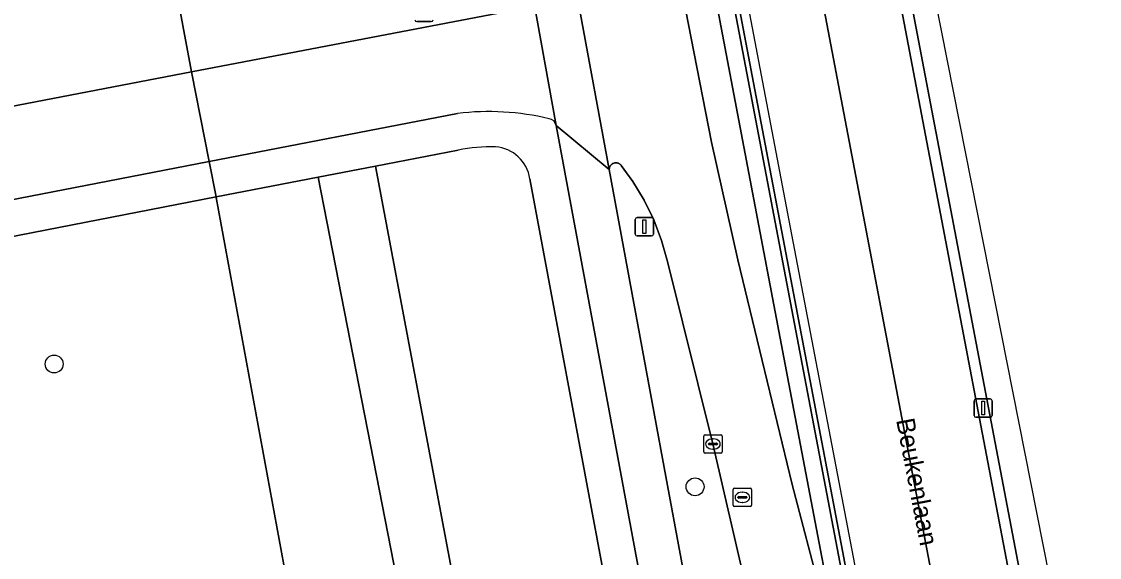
# Model space of a CAD drawing. Extents: x 158086 to 159499, y 382904 to 383981.
# Drawn here: x 159236.1 to 159295.1, y 383858.8 to 383888.1 of the extents above; entities that cross this region are included whole.
import ezdxf

# ---------------------------------------------------------------- set-up
doc = ezdxf.new("R2010")
doc.units = 0
for name, color, linetype in [('IMGEO_Berm_groen', 7, 'Continuous'), ('IMGEO_Berm_open', 7, 'Continuous'), ('IMGEO_Boom', 7, 'Continuous'), ('IMGEO_Fietspad_gesloten', 7, 'Continuous'), ('IMGEO_Groenvoorziening', 7, 'Continuous'), ('IMGEO_Hek', 7, 'Continuous'), ('IMGEO_Kolk', 7, 'Continuous'), ('IMGEO_Lichtmast', 7, 'Continuous'), ('IMGEO_Lijnafwatering', 7, 'Continuous'), ('IMGEO_Muur', 7, 'Continuous'), ('IMGEO_Openbare_ruimte_label', 7, 'Continuous'), ('IMGEO_Rijbaan_lokaal_gesloten', 7, 'Continuous'), ('IMGEO_Rijbaan_regionaal_gesloten', 7, 'Continuous'), ('IMGEO_Rioolput', 7, 'Continuous'), ('IMGEO_Voetpad_gesloten', 7, 'Continuous'), ('IMGEO_Voetpad_open', 7, 'Continuous')]:
    doc.layers.add(name, color=color, linetype=linetype)

msp = doc.modelspace()

# ---------------------------------------------------------------- linework, layer by layer
at = {"layer": 'IMGEO_Berm_groen'}
for points in [[(159273.927, 383865.047), (159271.446, 383875.022), (159271.12, 383876.176), (159270.691, 383877.296), (159270.165, 383878.373), (159269.544, 383879.399), (159269.202, 383879.869), (159268.908, 383880.273), (159268.887, 383880.298), (159268.864, 383880.321), (159268.839, 383880.342), (159268.812, 383880.36), (159268.783, 383880.376), (159268.754, 383880.389), (159268.723, 383880.4), (159268.691, 383880.408), (159268.659, 383880.413), (159268.627, 383880.415), (159268.594, 383880.414), (159268.562, 383880.411), (159268.53, 383880.404), (159268.499, 383880.395), (159268.468, 383880.382), (159268.439, 383880.368), (159268.412, 383880.35), (159268.386, 383880.331), (159268.362, 383880.309), (159268.34, 383880.285), (159268.32, 383880.259), (159268.303, 383880.231), (159268.288, 383880.202), (159268.276, 383880.172), (159268.266, 383880.141), (159268.26, 383880.109), (159268.256, 383880.076), (159268.255, 383880.041), (159271.166, 383864.252), (159273.671, 383850.79)], [(159282.348, 383815.271), (159284.929, 383803.233), (159292.729, 383764.263), (159292.94, 383763.214), (159294.81, 383763.557), (159294.469, 383765.28), (159291.967, 383778.334), (159288.692, 383795.534), (159287.106, 383803.881), (159285.792, 383810.793), (159283.82, 383820.867), (159281.594, 383831.902), (159273.927, 383865.047)]]:
    msp.add_lwpolyline(points, dxfattribs=at)
at = {"layer": 'IMGEO_Berm_open'}
for points in [[(159306.309, 383776.009), (159295.88, 383830.877), (159281.938, 383904.042), (159274.84, 383941.441), (159273.434, 383948.658), (159272.211, 383955.393), (159272.14, 383955.799), (159271.868, 383957.349), (159271.696, 383958.342), (159271.495, 383959.508), (159271.298, 383960.675), (159271.142, 383961.596), (159270.505, 383965.577), (159269.874, 383969.523), (159269.444, 383972.212), (159269.263, 383973.491), (159269.186, 383974.036), (159269.13, 383974.431), (159268.548, 383978.547), (159268.392, 383979.649), (159268.246, 383980.68), (159267.705, 383980.544)], [(159267.705, 383980.544), (159267.848, 383979.52), (159268.003, 383978.418), (159268.579, 383974.306), (159268.634, 383973.91), (159268.71, 383973.367), (159268.897, 383972.036), (159269.32, 383969.393), (159269.954, 383965.432), (159270.586, 383961.487), (159270.745, 383960.553), (159270.944, 383959.387), (159271.147, 383958.222), (159271.32, 383957.227), (159271.595, 383955.678), (159271.667, 383955.271), (159272.903, 383948.564), (159274.256, 383941.397), (159281.347, 383903.926), (159288.428, 383866.825), (159295.846, 383827.989), (159302.455, 383793.348)], [(159296.227, 383777.822), (159262.863, 383953.155)], [(159261.741, 383952.558), (159262.745, 383948.68), (159263.174, 383946.615), (159265.205, 383935.959), (159271.361, 383903.657), (159278.425, 383866.505), (159281.424, 383850.738), (159288.334, 383814.408), (159295.454, 383777.16)]]:
    msp.add_lwpolyline(points, dxfattribs=at)
at = {"layer": 'IMGEO_Boom'}
for centre in [(159237.897, 383869.417), (159272.948, 383862.708)]:
    msp.add_circle(centre, 0.489, dxfattribs=at)
at = {"layer": 'IMGEO_Fietspad_gesloten'}
for points in [[(159247.956, 383945.106), (159258.858, 383913.895), (159259.808, 383911.021), (159260.557, 383908.115), (159264.107, 383889.335), (159265.349, 383882.457), (159268.255, 383880.041), (159266.633, 383888.829), (159263.067, 383907.741)], [(159277.968, 383832.888), (159273.671, 383850.79), (159271.166, 383864.252), (159268.255, 383880.041), (159265.349, 383882.457), (159271.708, 383848.23), (159272.73, 383843.358), (159275.672, 383832.295), (159279.393, 383817.288), (159282.512, 383802.99), (159293.156, 383750), (159301.916, 383706.388), (159302.254, 383704.394), (159302.654, 383701.402), (159302.924, 383698.425), (159303.139, 383695.426)]]:
    msp.add_lwpolyline(points, dxfattribs=at)
at = {"layer": 'IMGEO_Groenvoorziening'}
for points in [[(158984.395, 383850.28), (159044.918, 383878.813), (159086.854, 383898.232), (159146.815, 383926.345), (159155.8, 383930.026), (159165.144, 383932.801), (159174.445, 383935.086), (159233.539, 383948.712), (159245.407, 383885.388), (159262.204, 383888.595), (159258.66, 383907.337)], [(159234.98, 383883.375), (159245.407, 383885.388), (159233.539, 383948.712)], [(159259.988, 383881.112), (159255.476, 383880.237), (159259.912, 383856.639), (159267.895, 383858.189), (159263.915, 383879.545)], [(159239.517, 383853.464), (159243.535, 383849.08), (159243.752, 383848.844), (159251.087, 383854.982), (159246.764, 383878.521), (159246.759, 383878.546), (159223.829, 383874.097), (159223.339, 383874.011), (159230.105, 383838.731), (159223.227, 383837.421), (159223.276, 383837.164), (159224.07, 383833.011), (159219.829, 383831.254), (159220.997, 383825.034), (159221.419, 383822.782), (159225.576, 383823.609), (159227.58, 383820.238), (159229.396, 383816.33), (159231.894, 383809.571), (159232.54, 383807.498), (159234.609, 383807.019)]]:
    msp.add_lwpolyline(points, dxfattribs=at)
msp.add_lwpolyline([(159246.759, 383878.546), (159246.764, 383878.521), (159251.087, 383854.982), (159256.94, 383856.061), (159252.343, 383879.629)], close=True, dxfattribs=at)
for centre, radius, start, end in [((159261.902, 383871.017), 10.275, 89.23788, 100.73776), ((159261.856, 383879.214), 2.086, 9.14547, 84.96566)]:
    msp.add_arc(centre, radius, start, end, dxfattribs=at)
at = {"layer": 'IMGEO_Hek'}
for points in [[(159245.407, 383885.388), (159233.539, 383948.712), (159174.445, 383935.086)], [(159246.376, 383880.482), (159245.407, 383885.388)], [(159246.759, 383878.546), (159246.376, 383880.482)], [(159251.087, 383854.982), (159246.764, 383878.521), (159246.759, 383878.546)]]:
    msp.add_lwpolyline(points, dxfattribs=at)
at = {"layer": 'IMGEO_Kolk'}
for p, q in [((159273.425, 383864.621), (159273.425, 383865.473)), ((159273.5, 383865.547), (159274.352, 383865.547)), ((159274.426, 383865.473), (159274.426, 383864.621)), ((159273.684, 383865.041), (159273.684, 383865.053)), ((159274.122, 383865.004), (159273.724, 383865.004)), ((159273.727, 383865.09), (159274.125, 383865.09)), ((159273.913, 383865.327), (159273.938, 383865.327)), ((159274.168, 383865.053), (159274.168, 383865.041)), ((159274.352, 383864.547), (159273.5, 383864.547)), ((159273.936, 383864.767), (159273.911, 383864.767))]:
    msp.add_line(p, q, dxfattribs=at)
for points in [[(159273.425, 383864.621), (159273.425, 383865.473)], [(159273.5, 383865.547), (159274.352, 383865.547)], [(159274.426, 383865.473), (159274.426, 383864.621)], [(159274.352, 383864.547), (159273.5, 383864.547)]]:
    msp.add_lwpolyline(points, dxfattribs=at)
for centre, radius, start, end in [((159273.502, 383865.471), 0.0765, 91.55205, 178.44795), ((159273.502, 383865.471), 0.0765, 91.55205, 178.44795), ((159274.35, 383865.471), 0.0765, 1.55205, 88.44795), ((159274.35, 383865.471), 0.0765, 1.55205, 88.44795), ((159273.724, 383865.05), 0.0403, 85.87752, 175.75265), ((159273.721, 383865.04), 0.0366, 178.93798, 274.71019), ((159274.125, 383865.047), 0.043, 264.86636, 352.45326), ((159274.129, 383865.052), 0.0386, 1.73085, 96.63898), ((159273.502, 383864.623), 0.0765, 181.55205, 268.44795), ((159273.502, 383864.623), 0.0765, 181.55205, 268.44795), ((159274.35, 383864.623), 0.0765, 271.55205, 358.44795), ((159274.35, 383864.623), 0.0765, 271.55205, 358.44795)]:
    msp.add_arc(centre, radius, start, end, dxfattribs=at)
for centre, major_axis, ratio, start_param, end_param in [((159273.912, 383865.047), (-0.387, 0.002), 0.722429, 4.712389, 7.853982), ((159273.937, 383865.047), (-0.39, 0.002), 0.717154, 1.570796, 4.712389)]:
    msp.add_ellipse(centre, major_axis=major_axis, ratio=ratio, start_param=start_param, end_param=end_param, dxfattribs=at)
at = {"layer": 'IMGEO_Lichtmast'}
for p, q in [((159258.518, 383888.133), (159257.728, 383888.133)), ((159257.728, 383888.133), (159258.518, 383888.133)), ((159269.679, 383876.52), (159269.679, 383877.32)), ((159269.679, 383877.32), (159269.679, 383876.52)), ((159269.779, 383877.42), (159270.569, 383877.42)), ((159270.569, 383877.42), (159269.779, 383877.42)), ((159270.669, 383877.32), (159270.669, 383876.52)), ((159270.669, 383876.52), (159270.669, 383877.32)), ((159270.569, 383876.42), (159269.779, 383876.42)), ((159269.779, 383876.42), (159270.569, 383876.42)), ((159288.203, 383866.609), (159288.203, 383867.409)), ((159288.203, 383867.409), (159288.203, 383866.609)), ((159288.303, 383867.509), (159289.093, 383867.509)), ((159289.093, 383867.509), (159288.303, 383867.509)), ((159289.193, 383867.409), (159289.193, 383866.609)), ((159289.193, 383866.609), (159289.193, 383867.409)), ((159289.093, 383866.509), (159288.303, 383866.509)), ((159288.303, 383866.509), (159289.093, 383866.509))]:
    msp.add_line(p, q, dxfattribs=at)
for points in [[(159270.099, 383877.295), (159270.249, 383877.295), (159270.249, 383876.545), (159270.099, 383876.545), (159270.099, 383877.295)], [(159288.623, 383867.384), (159288.773, 383867.384), (159288.773, 383866.634), (159288.623, 383866.634), (159288.623, 383867.384)]]:
    msp.add_lwpolyline(points, dxfattribs=at)
for centre, start, end in [((159257.728, 383888.233), 180, 270), ((159257.728, 383888.233), 180, 270), ((159258.518, 383888.233), 270, 0), ((159258.518, 383888.233), 270, 0), ((159269.779, 383877.32), 90, 180), ((159269.779, 383877.32), 90, 180), ((159270.569, 383877.32), 0, 90), ((159270.569, 383877.32), 360, 90), ((159269.779, 383876.52), 180, 270), ((159269.779, 383876.52), 180, 270), ((159270.569, 383876.52), 270, 0), ((159270.569, 383876.52), 270, 0), ((159288.303, 383867.409), 90, 180), ((159288.303, 383867.409), 90, 180), ((159289.093, 383867.409), 0, 90), ((159289.093, 383867.409), 360, 90), ((159288.303, 383866.609), 180, 270), ((159288.303, 383866.609), 180, 270), ((159289.093, 383866.609), 270, 0), ((159289.093, 383866.609), 270, 0)]:
    msp.add_arc(centre, 0.1, start, end, dxfattribs=at)
at = {"layer": 'IMGEO_Lijnafwatering'}
for points in [[(159274.408, 383896.524), (159278.154, 383876.878)], [(159278.154, 383876.878), (159281.9, 383857.232)]]:
    msp.add_lwpolyline(points, dxfattribs=at)
at = {"layer": 'IMGEO_Muur'}
msp.add_lwpolyline([(159263.119, 383953.204), (159262.863, 383953.155), (159296.227, 383777.822), (159296.484, 383777.869)], close=True, dxfattribs=at)
at = {"layer": 'IMGEO_Rijbaan_lokaal_gesloten'}
for points in [[(159265.349, 383882.457), (159264.107, 383889.335)], [(159263.729, 383888.886), (159262.204, 383888.595), (159245.407, 383885.388), (159246.376, 383880.482), (159259.948, 383883.107)], [(159224.937, 383876.336), (159246.376, 383880.482), (159245.407, 383885.388), (159234.98, 383883.375)]]:
    msp.add_lwpolyline(points, dxfattribs=at)
for centre, radius, start, end in [((159261.671, 383869.109), 14.104, 76.48272, 97.01856), ((159264.896, 383882.366), 0.462, 11.40122, 81.05613)]:
    msp.add_arc(centre, radius, start, end, dxfattribs=at)
at = {"layer": 'IMGEO_Rijbaan_regionaal_gesloten'}
for points in [[(159302.455, 383793.348), (159295.846, 383827.989), (159288.428, 383866.825), (159281.347, 383903.926), (159274.256, 383941.397), (159272.903, 383948.564), (159271.667, 383955.271), (159271.595, 383955.678), (159271.32, 383957.227), (159271.147, 383958.222), (159270.944, 383959.387), (159270.745, 383960.553), (159270.586, 383961.487), (159269.954, 383965.432), (159269.32, 383969.393), (159268.897, 383972.036), (159268.71, 383973.367), (159268.634, 383973.91), (159268.579, 383974.306), (159268.003, 383978.418), (159267.848, 383979.52), (159267.705, 383980.544), (159264.746, 383979.804)], [(159264.746, 383979.804), (159259.905, 383978.593), (159260.012, 383977.659), (159260.11, 383976.804), (159260.14, 383976.548), (159260.371, 383974.535), (159260.422, 383974.086), (159260.492, 383973.477), (159261.908, 383961.117), (159262.19, 383958.656), (159262.458, 383956.319), (159262.577, 383955.283), (159262.758, 383953.705), (159262.837, 383953.289), (159262.863, 383953.155), (159263.119, 383953.204), (159296.484, 383777.869)], [(159301.906, 383773.835), (159268.192, 383950.798), (159267.517, 383954.339), (159264.746, 383979.804)], [(159264.746, 383979.804), (159267.517, 383954.339), (159268.192, 383950.798), (159301.906, 383773.835), (159302.831, 383768.921), (159307.696, 383743.719), (159315.125, 383704.938), (159320.216, 383671.471), (159321.716, 383662), (159325.102, 383662.526), (159324.325, 383667.558), (159323.674, 383672.54), (159321.527, 383686.586), (159318.565, 383705.578), (159310.05, 383750), (159306.298, 383769.573)], [(159281.938, 383904.042), (159295.88, 383830.877), (159306.309, 383776.009)], [(159308.738, 383774.973), (159291.986, 383859.551), (159284.14, 383899.169)], [(159295.454, 383777.16), (159288.334, 383814.408), (159281.424, 383850.738), (159278.251, 383862.835), (159276.613, 383869.616), (159275.284, 383875.117), (159273.851, 383881.548), (159272.736, 383887.235), (159271.579, 383893.138)], [(159266.633, 383888.829), (159268.255, 383880.041), (159268.256, 383880.076), (159268.26, 383880.109), (159268.266, 383880.141), (159268.276, 383880.172), (159268.288, 383880.202), (159268.303, 383880.231), (159268.32, 383880.259), (159268.34, 383880.285), (159268.362, 383880.309), (159268.386, 383880.331), (159268.412, 383880.35), (159268.439, 383880.368), (159268.468, 383880.382), (159268.499, 383880.395), (159268.53, 383880.404), (159268.562, 383880.411), (159268.594, 383880.414), (159268.627, 383880.415), (159268.659, 383880.413), (159268.691, 383880.408), (159268.723, 383880.4), (159268.754, 383880.389), (159268.783, 383880.376), (159268.812, 383880.36), (159268.839, 383880.342), (159268.864, 383880.321), (159268.887, 383880.298), (159268.908, 383880.273), (159269.202, 383879.869), (159269.544, 383879.399), (159270.165, 383878.373), (159270.691, 383877.296), (159271.12, 383876.176), (159271.446, 383875.022), (159273.927, 383865.047), (159281.594, 383831.902)]]:
    msp.add_lwpolyline(points, dxfattribs=at)
msp.add_lwpolyline([(159265.205, 383935.959), (159265.528, 383929.318), (159265.981, 383923.13), (159266.218, 383921.069), (159267.284, 383915.057), (159269.17, 383905.435), (159270.518, 383898.553), (159271.579, 383893.138), (159272.736, 383887.235), (159273.851, 383881.548), (159275.284, 383875.117), (159276.613, 383869.616), (159278.251, 383862.835), (159281.424, 383850.738), (159278.425, 383866.505), (159271.361, 383903.657)], close=True, dxfattribs=at)
at = {"layer": 'IMGEO_Rioolput'}
for p, q in [((159275.034, 383861.705), (159275.034, 383862.557)), ((159275.109, 383862.631), (159275.961, 383862.631)), ((159276.035, 383862.557), (159276.035, 383861.705)), ((159275.293, 383862.125), (159275.293, 383862.137)), ((159275.731, 383862.088), (159275.333, 383862.088)), ((159275.336, 383862.174), (159275.734, 383862.174)), ((159275.522, 383862.411), (159275.547, 383862.411)), ((159275.777, 383862.137), (159275.777, 383862.125)), ((159275.961, 383861.631), (159275.109, 383861.631)), ((159275.545, 383861.851), (159275.52, 383861.851))]:
    msp.add_line(p, q, dxfattribs=at)
for points in [[(159275.034, 383861.705), (159275.034, 383862.557)], [(159275.109, 383862.631), (159275.961, 383862.631)], [(159276.035, 383862.557), (159276.035, 383861.705)], [(159275.961, 383861.631), (159275.109, 383861.631)]]:
    msp.add_lwpolyline(points, dxfattribs=at)
for centre, radius, start, end in [((159275.111, 383862.555), 0.0765, 91.55205, 178.44795), ((159275.111, 383862.555), 0.0765, 91.55205, 178.44795), ((159275.959, 383862.555), 0.0765, 1.55205, 88.44795), ((159275.959, 383862.555), 0.0765, 1.55205, 88.44795), ((159275.333, 383862.134), 0.0403, 85.87752, 175.75265), ((159275.33, 383862.124), 0.0366, 178.93798, 274.71019), ((159275.734, 383862.131), 0.043, 264.86636, 352.45326), ((159275.738, 383862.136), 0.0386, 1.73085, 96.63898), ((159275.111, 383861.707), 0.0765, 181.55205, 268.44795), ((159275.111, 383861.707), 0.0765, 181.55205, 268.44795), ((159275.959, 383861.707), 0.0765, 271.55205, 358.44795), ((159275.959, 383861.707), 0.0765, 271.55205, 358.44795)]:
    msp.add_arc(centre, radius, start, end, dxfattribs=at)
for centre, major_axis, ratio, start_param, end_param in [((159275.521, 383862.131), (-0.387, 0.002), 0.722429, 4.712389, 7.853982), ((159275.546, 383862.131), (-0.39, 0.002), 0.717154, 1.570796, 4.712389)]:
    msp.add_ellipse(centre, major_axis=major_axis, ratio=ratio, start_param=start_param, end_param=end_param, dxfattribs=at)
at = {"layer": 'IMGEO_Voetpad_gesloten'}
msp.add_lwpolyline([(159252.343, 383879.629), (159256.94, 383856.061), (159259.912, 383856.639), (159255.476, 383880.237)], close=True, dxfattribs=at)
at = {"layer": 'IMGEO_Voetpad_open'}
for points in [[(159259.948, 383883.107), (159246.376, 383880.482), (159246.759, 383878.546), (159252.343, 383879.629), (159255.476, 383880.237), (159259.988, 383881.112)], [(159303.139, 383695.426), (159302.924, 383698.425), (159302.654, 383701.402), (159302.254, 383704.394), (159301.916, 383706.388), (159293.156, 383750), (159282.512, 383802.99), (159279.393, 383817.288), (159275.672, 383832.295), (159272.73, 383843.358), (159271.708, 383848.23), (159265.349, 383882.457)], [(159223.339, 383874.011), (159223.829, 383874.097), (159246.759, 383878.546), (159246.376, 383880.482), (159224.937, 383876.336)], [(159263.915, 383879.545), (159267.895, 383858.189), (159270.157, 383846.056), (159271.143, 383841.72), (159271.799, 383839.075), (159273.759, 383831.874), (159277.518, 383817.058), (159280.623, 383802.706), (159285.508, 383778.344), (159286.068, 383775.551), (159287.439, 383768.714), (159291.199, 383750), (159299.418, 383709.089), (159300.494, 383703.155)]]:
    msp.add_lwpolyline(points, dxfattribs=at)
for centre, radius, start, end in [((159261.671, 383869.109), 14.104, 76.48272, 97.01856), ((159264.896, 383882.366), 0.462, 11.40122, 81.05613), ((159261.902, 383871.017), 10.275, 89.23788, 100.73776), ((159261.856, 383879.214), 2.086, 9.14547, 84.96566)]:
    msp.add_arc(centre, radius, start, end, dxfattribs=at)

# ---------------------------------------------------------------- texts
at = {"layer": 'IMGEO_Openbare_ruimte_label'}
msp.add_text('Beukenlaan', height=1, rotation=280.83791, dxfattribs=at).set_placement((159283.938, 383866.358))

doc.saveas('drawing.dxf')
